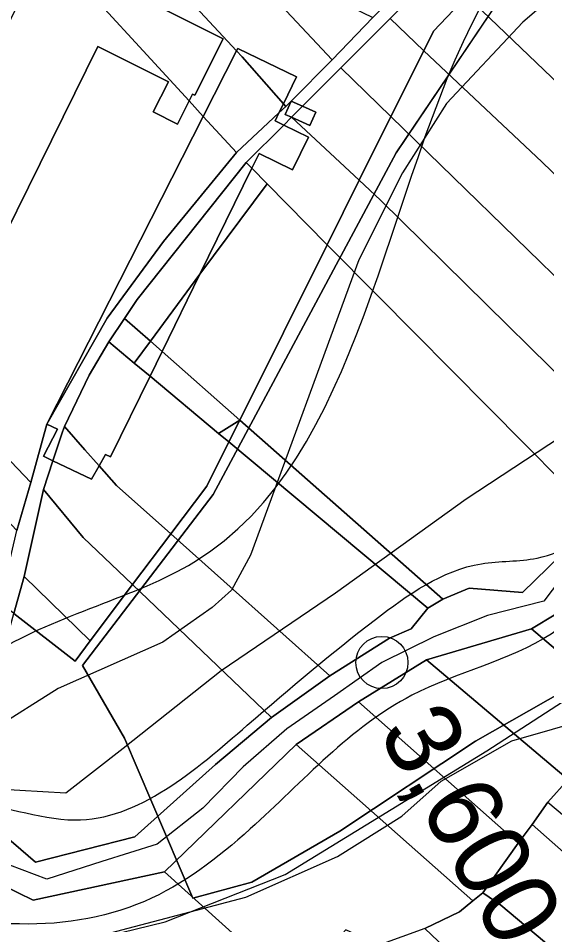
# Model space of a CAD drawing. Extents: x -510989 to -501240, y -1184665 to -1176089.
# Drawn here: x -505137.3 to -505046.1, y -1182609.8 to -1182453.3 of the extents above; entities that cross this region are included whole.
import ezdxf

# ---------------------------------------------------------------- set-up
doc = ezdxf.new("R2010")
doc.units = 0
for name, color, linetype in [('NAVRH_revitalizace_toku', 7, 'Continuous'), ('orna_puda', 7, 'Continuous'), ('ostatni_plocha_x_manipulacni_plocha', 7, 'Continuous'), ('STAV_USES', 7, 'Continuous'), ('STAV_zaplavove_uzemi', 7, 'Continuous'), ('trasovani_toku', 7, 'Continuous'), ('trvaly_travni_porost', 7, 'Continuous'), ('vodni_plocha_x_vodni_tok_v_koryt_prir_n_upr', 7, 'Continuous'), ('vrstevnice_02', 7, 'Continuous'), ('zastavena_plocha_a_nadvori', 7, 'Continuous')]:
    doc.layers.add(name, color=color, linetype=linetype)

msp = doc.modelspace()

# ---------------------------------------------------------------- linework, layer by layer
at = {"layer": 'NAVRH_revitalizace_toku'}
for points in [[(-504987.44, -1182445.45), (-505003.65, -1182453.9), (-505017.03, -1182476.45), (-505024.78, -1182498.29), (-505037.47, -1182521.55), (-505060.01, -1182536.34), (-505082.56, -1182552.55), (-505102.29, -1182565.94), (-505119.2, -1182579.33), (-505129.07, -1182587.08), (-505141.04, -1182586.37), (-505147.39, -1182581.44), (-505158.16, -1182580.25), (-505176.98, -1182587.78), (-505191.78, -1182603.28), (-505202.35, -1182613.85), (-505227.01, -1182618.78), (-505241.1, -1182632.88), (-505244.62, -1182646.97), (-505309.26, -1182690.87)], [(-505283.2, -1182726.47), (-505221.54, -1182670.07), (-505202.54, -1182651.66), (-505180.34, -1182644.65), (-505164.26, -1182628.87), (-505157.25, -1182622.73), (-505143.22, -1182616.3), (-505134.75, -1182614.84), (-505111.96, -1182609.29), (-505091.21, -1182601.11), (-505056.43, -1182579.77), (-505023.12, -1182558.15), (-505007.92, -1182543.25), (-505004.12, -1182535.35), (-504999.17, -1182521.37), (-504988.56, -1182507.87), (-504967.99, -1182486.66), (-504957.7, -1182478.94), (-504947.42, -1182468.01), (-504933.59, -1182458.37), (-504921.38, -1182450.01)]]:
    msp.add_lwpolyline(points, dxfattribs=at)
at = {"layer": 'orna_puda'}
for points in [[(-505044.49, -1182556.15), (-505040.51, -1182549.15), (-505006.31, -1182578.94), (-505003.57, -1182577.92), (-504975.63, -1182601.44), (-504952.4, -1182621.18), (-504954.75, -1182624.25), (-504979.4, -1182603.66), (-505008.44, -1182579.68), (-505012.06, -1182581.4), (-505020.13, -1182575), (-505028.78, -1182569.09), (-505032.08, -1182572.8), (-505048.73, -1182558.7)], [(-505066.82, -1182564.02), (-505048.73, -1182558.7), (-505032.08, -1182572.8), (-505035.39, -1182576.77), (-505038.88, -1182580.74), (-505042.37, -1182584.7)], [(-505078.58, -1182571.31), (-505066.82, -1182564.02), (-505042.37, -1182584.7), (-505045.89, -1182588.62), (-505048.6, -1182592.45), (-505051.03, -1182595.71)], [(-505089.34, -1182578.65), (-505078.58, -1182571.31), (-505051.03, -1182595.71), (-505057.1, -1182604.24), (-505058.83, -1182605.64)], [(-505112.05, -1182600.64), (-505089.34, -1182578.65), (-505058.83, -1182605.64), (-505061.16, -1182607.55), (-505067.13, -1182610.41), (-505075.05, -1182613.29), (-505080.78, -1182610.62), (-505084.27, -1182614.49), (-505088.62, -1182621.77)], [(-505045.89, -1182588.62), (-505022.22, -1182608.54), (-504997.59, -1182629.58), (-504978.55, -1182646.44), (-504983.17, -1182650.98), (-504999.79, -1182635.58), (-505048.6, -1182592.45)], [(-505051.03, -1182595.71), (-505048.6, -1182592.45), (-504999.79, -1182635.58), (-505005.17, -1182647.4), (-505053.98, -1182606.41), (-505057.1, -1182604.24)], [(-505134.74, -1182605.5), (-505112.05, -1182600.64), (-505088.62, -1182621.77), (-505092.41, -1182624.8), (-505100.88, -1182634.98), (-505098.14, -1182635.25), (-505102.48, -1182640.36), (-505106.82, -1182643.08), (-505111.35, -1182649.59), (-505115.31, -1182655.44), (-505119.18, -1182660.09), (-505122.49, -1182662.24), (-505132.69, -1182669.33), (-505149.06, -1182645.24), (-505154.07, -1182632.62), (-505164.34, -1182610.6), (-505142.56, -1182601.71)], [(-505057.1, -1182604.24), (-505053.98, -1182606.41), (-505005.17, -1182647.4), (-504992.61, -1182659.48), (-505004.79, -1182670.89), (-505015.84, -1182659.93), (-505043.23, -1182633.11), (-505067.13, -1182610.41), (-505061.16, -1182607.55), (-505058.83, -1182605.64)]]:
    msp.add_lwpolyline(points, close=True, dxfattribs=at)
at = {"layer": 'ostatni_plocha_x_manipulacni_plocha'}
for points in [[(-504990.46, -1182376.01), (-505003.68, -1182389.99), (-505023.46, -1182403.45), (-505033.43, -1182413.01), (-505049.43, -1182429.8), (-505064.59, -1182444.86), (-505073.1, -1182453.37), (-505081.6, -1182461.88), (-505088.23, -1182468.51), (-505090.19, -1182467.62), (-505083.13, -1182460.49), (-505076.07, -1182453.18), (-505074.43, -1182451.49), (-505066.36, -1182443.43), (-505050.72, -1182426.8), (-505035.27, -1182411.05), (-505030.87, -1182406.16), (-505027.07, -1182402.28), (-505012.99, -1182391.81), (-504999.97, -1182381.38), (-504991.67, -1182374.91)], [(-505141.55, -1182421.4), (-505128.38, -1182427.79), (-505126.17, -1182430.42), (-505099.61, -1182458.91), (-505105.36, -1182470.25), (-505107.8, -1182467.59), (-505107.2, -1182466.39), (-505106.81, -1182466.59), (-505101.93, -1182456.87), (-505130.99, -1182442.29), (-505144.61, -1182427.43)], [(-505126.17, -1182430.42), (-505128.38, -1182427.79), (-505101.53, -1182440.82), (-505083.13, -1182460.49), (-505090.19, -1182467.62), (-505091.11, -1182468.53), (-505091.54, -1182468.07), (-505089.28, -1182463.44), (-505099.4, -1182458.5), (-505099.61, -1182458.91)], [(-505101.53, -1182440.82), (-505076.07, -1182453.18), (-505083.13, -1182460.49)], [(-505059.85, -1182449.41), (-505065.61, -1182455.51), (-505067.31, -1182458.93), (-505073.1, -1182453.37), (-505064.59, -1182444.86)], [(-505073.1, -1182453.37), (-505067.31, -1182458.93), (-505072.97, -1182470.28), (-505081.6, -1182461.88)], [(-505123.56, -1182458.19), (-505111.38, -1182464.3), (-505113.98, -1182469.48), (-505109.8, -1182471.58), (-505107.8, -1182467.59), (-505105.36, -1182470.25), (-505132.33, -1182523.35), (-505135.13, -1182533.42), (-505150.09, -1182517.8), (-505149.21, -1182515.94), (-505151.49, -1182514.82)], [(-505088.23, -1182468.51), (-505081.6, -1182461.88), (-505072.97, -1182470.28), (-505078.44, -1182481.27), (-505090.13, -1182470.4), (-505086.98, -1182471.82), (-505085.95, -1182469.54)], [(-505091.11, -1182468.53), (-505090.19, -1182467.62), (-505091.22, -1182469.9), (-505090.13, -1182470.4), (-505091.48, -1182471.75), (-505092.98, -1182471.01), (-505092.32, -1182469.66)], [(-505091.11, -1182468.53), (-505092.32, -1182469.66), (-505091.54, -1182468.07)], [(-505091.48, -1182471.75), (-505090.13, -1182470.4), (-505078.44, -1182481.27), (-505083.99, -1182492.4), (-505094.36, -1182481.86), (-505096.97, -1182479.2), (-505095.72, -1182476.66), (-505089.95, -1182479.47), (-505087.21, -1182473.85)], [(-505094.36, -1182481.86), (-505105.93, -1182497.5), (-505096.97, -1182479.2)], [(-505083.99, -1182492.4), (-505099.07, -1182522.66), (-505112.47, -1182510.85), (-505105.93, -1182497.5), (-505094.36, -1182481.86)], [(-505112.47, -1182510.85), (-505099.07, -1182522.66), (-505102.72, -1182524.97), (-505114.55, -1182515.09)], [(-505102.72, -1182524.97), (-505100.96, -1182526.44), (-505104.76, -1182534.07), (-505110.94, -1182542.28), (-505120.36, -1182533.94), (-505123.33, -1182530.57), (-505122.21, -1182528.58), (-505121.37, -1182529.01), (-505114.55, -1182515.09)], [(-505155.67, -1182518.43), (-505153.73, -1182519.38), (-505151.38, -1182520.55), (-505150.09, -1182517.8), (-505135.13, -1182533.42), (-505137.56, -1182541.74), (-505158.8, -1182519.23), (-505156.58, -1182520.28)], [(-505132.33, -1182523.35), (-505130.53, -1182524.26), (-505132.94, -1182528.9), (-505131.32, -1182529.68), (-505132.96, -1182534.63), (-505136.29, -1182549.69), (-505138.04, -1182556.03), (-505140.43, -1182554.16), (-505140.31, -1182553.62), (-505137.56, -1182541.74), (-505135.13, -1182533.42)], [(-505099.07, -1182522.66), (-505100.96, -1182526.44), (-505102.72, -1182524.97)], [(-505123.33, -1182530.57), (-505120.36, -1182533.94), (-505110.94, -1182542.28), (-505117.56, -1182551.07), (-505126.08, -1182542.92), (-505132.96, -1182534.63), (-505131.32, -1182529.68), (-505124.64, -1182532.89)], [(-505132.96, -1182534.63), (-505126.08, -1182542.92), (-505117.56, -1182551.07), (-505124.87, -1182560.77), (-505136.29, -1182549.69)], [(-505138.04, -1182556.03), (-505136.29, -1182549.69), (-505124.87, -1182560.77), (-505127.49, -1182564.25)]]:
    msp.add_lwpolyline(points, close=True, dxfattribs=at)
at = {"layer": 'STAV_USES'}
for p, q in [((-505072.07, -1182476.52), (-505046.23, -1182438.2)), ((-505046.23, -1182438.2), (-505072.07, -1182476.52)), ((-505103.64, -1182535.48), (-505072.07, -1182476.52)), ((-505072.07, -1182476.52), (-505103.64, -1182535.48)), ((-505126.23, -1182565.02), (-505103.64, -1182535.48)), ((-505103.64, -1182535.48), (-505126.23, -1182565.02)), ((-505118.98, -1182577.59), (-505126.23, -1182565.02)), ((-505126.23, -1182565.02), (-505118.98, -1182577.59)), ((-505042.89, -1182569.28), (-505058.39, -1182578.1)), ((-505058.39, -1182578.1), (-505042.89, -1182569.28)), ((-505107.16, -1182605.16), (-505118.98, -1182577.59)), ((-505118.98, -1182577.59), (-505107.16, -1182605.16)), ((-505058.39, -1182578.1), (-505081.8, -1182593.61)), ((-505081.8, -1182593.61), (-505058.39, -1182578.1)), ((-505081.8, -1182593.61), (-505097, -1182602.43)), ((-505097, -1182602.43), (-505081.8, -1182593.61)), ((-505097, -1182602.43), (-505107.16, -1182605.16)), ((-505107.16, -1182605.16), (-505097, -1182602.43))]:
    msp.add_line(p, q, dxfattribs=at)
at = {"layer": 'STAV_zaplavove_uzemi'}
for points in [[(-505319.13, -1182678.81), (-505278.86, -1182647.83), (-505216.92, -1182606.02), (-505167.36, -1182584.34), (-505141.03, -1182562.66), (-505106.96, -1182547.17), (-505057.41, -1182451.15), (-505009.4, -1182400.05), (-504983.07, -1182370.62), (-504989.26, -1182324.16), (-504952.1, -1182266.86), (-504922.67, -1182223.5), (-504871.57, -1182172.39), (-504862.27, -1182161.55), (-504862.27, -1182184.78), (-504874.66, -1182232.79), (-504874.66, -1182282.35), (-504862.27, -1182341.2), (-504848.34, -1182390.75), (-504852.98, -1182434.12), (-504880.86, -1182479.03), (-504888.6, -1182511.55), (-504908.73, -1182559.56), (-504924.22, -1182582.79), (-505001.65, -1182633.9), (-505054.31, -1182661.77), (-505105.41, -1182692.74), (-505137.93, -1182711.33), (-505167.36, -1182729.91), (-505202.98, -1182760.89), (-505252.54, -1182790.31)], [(-505295.85, -1182705.16), (-505271.81, -1182677.27), (-505253.54, -1182663.81), (-505233.35, -1182634), (-505213.15, -1182625.35), (-505188.15, -1182616.69), (-505171.8, -1182602.27), (-505146.8, -1182588.8), (-505127.57, -1182591.69), (-505097.76, -1182575.34), (-505075.64, -1182557.07), (-505057.37, -1182547.46), (-505047.76, -1182546.5), (-505025.64, -1182525.34), (-505016.99, -1182507.07), (-505007.37, -1182478.22), (-504997.75, -1182458.99), (-504983.33, -1182449.37), (-504961.21, -1182448.41), (-504946.79, -1182439.76), (-504939.1, -1182433.03), (-504926.6, -1182418.6), (-504925.63, -1182408.02), (-504929.48, -1182388.79), (-504924.67, -1182365.71), (-504908.33, -1182350.33), (-504915.06, -1182328.21), (-504918.9, -1182310.9), (-504917.94, -1182286.86), (-504920.34, -1182288.77), (-504920.34, -1182270.49), (-504907.62, -1182256.19), (-504871.86, -1182252.22)], [(-504871.86, -1182277.65), (-504898.88, -1182273.67), (-504904.45, -1182291.95), (-504901.27, -1182320.56), (-504895.7, -1182351.55), (-504897.29, -1182379.37), (-504910.01, -1182411.95), (-504910.8, -1182436.59), (-504925.11, -1182447.71), (-504944.18, -1182462.02), (-504958.49, -1182467.58), (-504959.75, -1182470.16), (-504972.25, -1182467.27), (-504984.75, -1182473.04), (-504997.25, -1182487.47), (-504997.25, -1182510.55), (-505009.75, -1182529.78), (-505029.95, -1182546.12), (-505045.33, -1182559.59), (-505069.37, -1182570.17), (-505097.26, -1182593.24), (-505115.53, -1182605.74), (-505138.61, -1182609.59), (-505147.26, -1182609.59), (-505169.38, -1182630.75), (-505190.53, -1182642.28), (-505212.65, -1182646.13), (-505220.34, -1182650.94), (-505225.15, -1182670.17), (-505247.27, -1182689.4), (-505283.81, -1182725.94)]]:
    msp.add_spline(points, degree=3, dxfattribs=at)
at = {"layer": 'trasovani_toku'}
for p, q in [((-505040.57, -1182545.93), (-505046.58, -1182553.92)), ((-505046.58, -1182553.92), (-505056.28, -1182556.37)), ((-505056.28, -1182556.37), (-505065.56, -1182560.08)), ((-505065.56, -1182560.08), (-505074.53, -1182564.51)), ((-505074.53, -1182564.51), (-505082.7, -1182570.27)), ((-505082.7, -1182570.27), (-505090.94, -1182575.94)), ((-505090.94, -1182575.94), (-505098.48, -1182582.51)), ((-505098.48, -1182582.51), (-505105.46, -1182589.67)), ((-505105.46, -1182589.67), (-505113.31, -1182595.86)), ((-505113.31, -1182595.86), (-505122.85, -1182598.85)), ((-505132.37, -1182601.91), (-505141.73, -1182598.37)), ((-505122.85, -1182598.85), (-505132.37, -1182601.91))]:
    msp.add_line(p, q, dxfattribs=at)
msp.add_circle((-505074.53, -1182564.51), 4.5, dxfattribs=at)
at = {"layer": 'trvaly_travni_porost'}
for points in [[(-505059.85, -1182449.41), (-505045.18, -1182433.9), (-505003.28, -1182474.4), (-505008.79, -1182487.54), (-505009.34, -1182491.08), (-505009.26, -1182497.96)], [(-505065.61, -1182455.51), (-505059.85, -1182449.41), (-505009.26, -1182497.96), (-505010.84, -1182505.82), (-505012.83, -1182511.05), (-505046.95, -1182478.08), (-505067.31, -1182458.93)], [(-505072.97, -1182470.28), (-505067.31, -1182458.93), (-505046.95, -1182478.08), (-505012.83, -1182511.05), (-505019.23, -1182522.6)], [(-505078.44, -1182481.27), (-505072.97, -1182470.28), (-505019.23, -1182522.6), (-505027.22, -1182531.54), (-505074.75, -1182484.7)], [(-505078.44, -1182481.27), (-505074.75, -1182484.7), (-505027.22, -1182531.54), (-505037.17, -1182539.67), (-505075.25, -1182501.23), (-505083.99, -1182492.4)], [(-505075.25, -1182501.23), (-505037.17, -1182539.67), (-505050.29, -1182552.4), (-505059.47, -1182551.68), (-505064, -1182553.59), (-505099.07, -1182522.66), (-505083.99, -1182492.4)], [(-505100.96, -1182526.44), (-505099.07, -1182522.66), (-505064, -1182553.59), (-505066.62, -1182555.12)], [(-505104.76, -1182534.07), (-505100.96, -1182526.44), (-505066.62, -1182555.12), (-505069.48, -1182558.7), (-505073.2, -1182560.29), (-505083.5, -1182566.83), (-505110.94, -1182542.28)], [(-505117.56, -1182551.07), (-505110.94, -1182542.28), (-505083.5, -1182566.83), (-505093.57, -1182574.02)], [(-505124.87, -1182560.77), (-505117.56, -1182551.07), (-505093.57, -1182574.02), (-505103.24, -1182582.13), (-505117.17, -1182594.62), (-505134.33, -1182598.96), (-505141.08, -1182593.14), (-505145.96, -1182594.26), (-505149.3, -1182591.13), (-505141.66, -1182569.16), (-505138.04, -1182556.03), (-505127.49, -1182564.25)]]:
    msp.add_lwpolyline(points, close=True, dxfattribs=at)
at = {"layer": 'vodni_plocha_x_vodni_tok_v_koryt_prir_n_upr'}
for points in [[(-504939.01, -1182451.54), (-504958.89, -1182468.43), (-504965.71, -1182465.8), (-504973.04, -1182456.71), (-504982.59, -1182462.64), (-504995.36, -1182472.52), (-504997.3, -1182476.77), (-505005.02, -1182492.48), (-505004.81, -1182505.21), (-505007.64, -1182515.56), (-505014.01, -1182525.85), (-505023.4, -1182534.78), (-505031.36, -1182542), (-505040.51, -1182549.15), (-505044.49, -1182556.15), (-505048.73, -1182558.7), (-505066.82, -1182564.02), (-505078.58, -1182571.31), (-505089.34, -1182578.65), (-505112.05, -1182600.64), (-505134.74, -1182605.5), (-505142.56, -1182601.71)], [(-505141.08, -1182593.14), (-505134.33, -1182598.96), (-505117.17, -1182594.62), (-505103.24, -1182582.13), (-505093.57, -1182574.02), (-505083.5, -1182566.83), (-505073.2, -1182560.29), (-505069.48, -1182558.7), (-505066.62, -1182555.12), (-505064, -1182553.59), (-505059.47, -1182551.68), (-505050.29, -1182552.4), (-505037.17, -1182539.67)]]:
    msp.add_lwpolyline(points, dxfattribs=at)
at = {"layer": 'vrstevnice_02'}
for points in [[(-505031.59, -1182438), (-505050.19, -1182454), (-505063.41, -1182468), (-505071, -1182480), (-505078.5, -1182495), (-505097.19, -1182546), (-505100.5, -1182552), (-505103.81, -1182555), (-505112.31, -1182561), (-505130.41, -1182569), (-505141.59, -1182576)], [(-505158.59, -1182630), (-505132.09, -1182614), (-505098, -1182605), (-505082.19, -1182598), (-505071.09, -1182591), (-505064.31, -1182585), (-505052.09, -1182578), (-505038.09, -1182574), (-505023.59, -1182573), (-505000.69, -1182573), (-504980.81, -1182579), (-504964.5, -1182582), (-504954.69, -1182581), (-504944.31, -1182580), (-504940.19, -1182578), (-504926.41, -1182571), (-504916.59, -1182561)]]:
    msp.add_lwpolyline(points, dxfattribs=at)
at = {"layer": 'zastavena_plocha_a_nadvori'}
for points in [[(-505132.68, -1182441.44), (-505130.99, -1182442.29), (-505107.8, -1182467.59), (-505109.8, -1182471.58), (-505113.98, -1182469.48), (-505111.38, -1182464.3), (-505123.56, -1182458.19), (-505151.49, -1182514.82), (-505149.21, -1182515.94), (-505150.09, -1182517.8), (-505163.25, -1182504.05), (-505137.45, -1182451.22)], [(-505130.99, -1182442.29), (-505101.93, -1182456.87), (-505106.81, -1182466.59), (-505107.2, -1182466.39), (-505107.8, -1182467.59)], [(-505099.61, -1182458.91), (-505098.65, -1182459.94), (-505091.54, -1182468.07), (-505092.32, -1182469.66), (-505099.64, -1182476.49), (-505105.36, -1182470.25)], [(-505099.4, -1182458.5), (-505089.28, -1182463.44), (-505091.54, -1182468.07), (-505098.65, -1182459.94), (-505099.61, -1182458.91)], [(-505090.19, -1182467.62), (-505088.23, -1182468.51), (-505089.96, -1182470.23), (-505090.13, -1182470.4), (-505091.22, -1182469.9)], [(-505088.23, -1182468.51), (-505085.95, -1182469.54), (-505086.98, -1182471.82), (-505090.13, -1182470.4), (-505089.96, -1182470.23)], [(-505092.32, -1182469.66), (-505092.98, -1182471.01), (-505091.48, -1182471.75), (-505097.94, -1182478.21), (-505116.75, -1182501.83), (-505118.95, -1182505.13), (-505121.64, -1182509.16), (-505125.06, -1182514.93), (-505129.31, -1182523.8), (-505129.68, -1182524.7), (-505131.32, -1182529.68), (-505132.94, -1182528.9), (-505130.53, -1182524.26), (-505132.33, -1182523.35), (-505121.93, -1182505.05), (-505112.25, -1182491.85), (-505099.64, -1182476.49)], [(-505099.64, -1182476.49), (-505112.25, -1182491.85), (-505121.93, -1182505.05), (-505132.33, -1182523.35), (-505105.36, -1182470.25)], [(-505091.48, -1182471.75), (-505087.21, -1182473.85), (-505089.95, -1182479.47), (-505095.72, -1182476.66), (-505096.97, -1182479.2), (-505097.94, -1182478.21)], [(-505096.97, -1182479.2), (-505105.93, -1182497.5), (-505114.49, -1182509.07), (-505118.95, -1182505.13), (-505116.75, -1182501.83), (-505097.94, -1182478.21)], [(-505105.93, -1182497.5), (-505112.47, -1182510.85), (-505114.49, -1182509.07)], [(-505114.49, -1182509.07), (-505117.26, -1182512.82), (-505121.64, -1182509.16), (-505118.95, -1182505.13)], [(-505117.26, -1182512.82), (-505114.55, -1182515.09), (-505121.37, -1182529.01), (-505122.21, -1182528.58), (-505123.33, -1182530.57), (-505125.79, -1182527.79), (-505129.31, -1182523.8), (-505125.06, -1182514.93), (-505121.64, -1182509.16)], [(-505112.47, -1182510.85), (-505114.55, -1182515.09), (-505117.26, -1182512.82), (-505114.49, -1182509.07)], [(-505129.68, -1182524.7), (-505129.31, -1182523.8), (-505125.79, -1182527.79), (-505123.33, -1182530.57), (-505124.64, -1182532.89), (-505131.32, -1182529.68)]]:
    msp.add_lwpolyline(points, close=True, dxfattribs=at)

# ---------------------------------------------------------------- texts
at = {"layer": 'trasovani_toku'}
msp.add_text('3,600', height=13, rotation=299.1872, dxfattribs=at).set_placement((-505075.32, -1182576.51))

doc.saveas('drawing.dxf')
